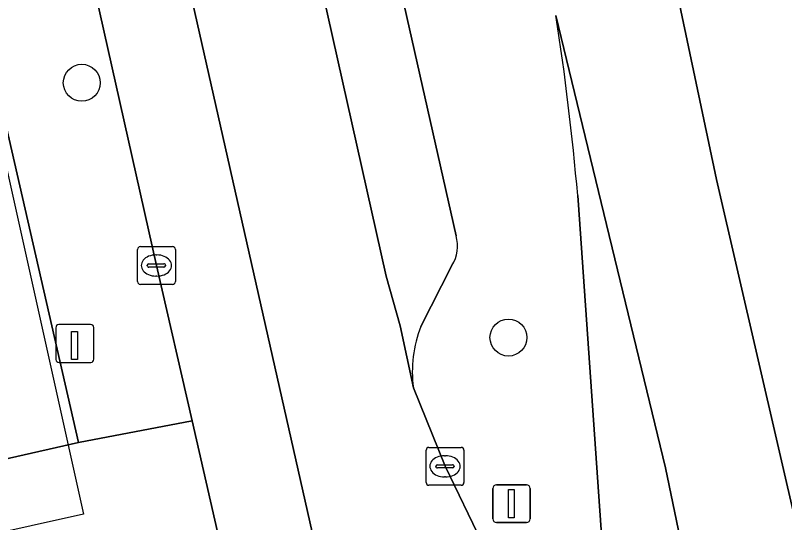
# Model space of a CAD drawing. Extents: x 161772 to 163126, y 383092 to 383917.
# Drawn here: x 163073.97 to 163094.33, y 383711.84 to 383725.26 of the extents above; entities that cross this region are included whole.
import ezdxf

# ---------------------------------------------------------------- set-up
doc = ezdxf.new("R2010")
doc.units = 0
for name, color, linetype in [('IMGEO_Berm_groen', 7, 'Continuous'), ('IMGEO_Boom', 7, 'Continuous'), ('IMGEO_Kolk', 7, 'Continuous'), ('IMGEO_Laadpaal', 7, 'Continuous'), ('IMGEO_Pand_vergunning_verleend', 7, 'Continuous'), ('IMGEO_Parkeervlak_open', 7, 'Continuous'), ('IMGEO_Rijbaan_lokaal_gesloten', 7, 'Continuous'), ('IMGEO_Rijbaan_regionaal_gesloten', 7, 'Continuous'), ('IMGEO_Verkeersbordpaal', 7, 'Continuous'), ('IMGEO_Voetpad_open', 7, 'Continuous')]:
    doc.layers.add(name, color=color, linetype=linetype)

msp = doc.modelspace()

# ---------------------------------------------------------------- linework, layer by layer
at = {"layer": 'IMGEO_Berm_groen'}
for points in [[(163081.653, 383737.114), (163085.633, 383719.427)], [(163089.695, 383708.157), (163089.64, 383709.254), (163088.853, 383720.49)], [(163085.526, 383718.645), (163084.702, 383717.031)], [(163084.503, 383715.409), (163085.341, 383713.332), (163086.326, 383711.305)]]:
    msp.add_lwpolyline(points, dxfattribs=at)
for centre, radius, start, end in [((163015.703, 383714.07), 73.431, 5.01607, 8.76331), ((163084.739, 383719.151), 0.935, 327.2535, 17.1638), ((163087.727, 383715.837), 3.252, 158.4548, 187.5561)]:
    msp.add_arc(centre, radius, start, end, dxfattribs=at)
at = {"layer": 'IMGEO_Boom'}
for centre in [(163075.728, 383723.475), (163087.02, 383716.737)]:
    msp.add_circle(centre, 0.489, dxfattribs=at)
at = {"layer": 'IMGEO_Kolk'}
for p, q in [((163077.203, 383718.217), (163077.203, 383719.069)), ((163077.278, 383719.143), (163078.13, 383719.143)), ((163078.204, 383719.069), (163078.204, 383718.217)), ((163077.691, 383718.923), (163077.716, 383718.923)), ((163077.462, 383718.637), (163077.462, 383718.649)), ((163077.9, 383718.6), (163077.502, 383718.6)), ((163077.505, 383718.686), (163077.903, 383718.686)), ((163077.946, 383718.649), (163077.946, 383718.637)), ((163077.714, 383718.363), (163077.689, 383718.363)), ((163078.13, 383718.143), (163077.278, 383718.143)), ((163084.84, 383712.906), (163084.84, 383713.758)), ((163084.915, 383713.832), (163085.767, 383713.832)), ((163085.841, 383713.758), (163085.841, 383712.906)), ((163085.328, 383713.612), (163085.353, 383713.612)), ((163085.099, 383713.326), (163085.099, 383713.338)), ((163085.537, 383713.289), (163085.139, 383713.289)), ((163085.142, 383713.375), (163085.54, 383713.375)), ((163085.583, 383713.338), (163085.583, 383713.326)), ((163085.351, 383713.052), (163085.326, 383713.052)), ((163085.767, 383712.832), (163084.915, 383712.832))]:
    msp.add_line(p, q, dxfattribs=at)
for points in [[(163077.203, 383718.217), (163077.203, 383719.069)], [(163077.278, 383719.143), (163078.13, 383719.143)], [(163078.204, 383719.069), (163078.204, 383718.217)], [(163078.13, 383718.143), (163077.278, 383718.143)], [(163084.84, 383712.906), (163084.84, 383713.758)], [(163084.915, 383713.832), (163085.767, 383713.832)], [(163085.841, 383713.758), (163085.841, 383712.906)], [(163085.767, 383712.832), (163084.915, 383712.832)]]:
    msp.add_lwpolyline(points, dxfattribs=at)
for centre, radius, start, end in [((163077.28, 383719.067), 0.0765, 91.552, 178.448), ((163077.28, 383719.067), 0.0765, 91.552, 178.448), ((163078.128, 383719.067), 0.0765, 1.552, 88.448), ((163078.128, 383719.067), 0.0765, 1.552, 88.448), ((163077.502, 383718.646), 0.0403, 85.8775, 175.7526), ((163077.499, 383718.636), 0.0366, 178.938, 274.7102), ((163077.903, 383718.643), 0.043, 264.8664, 352.4533), ((163077.907, 383718.648), 0.0386, 1.7309, 96.639), ((163077.28, 383718.219), 0.0765, 181.552, 268.448), ((163077.28, 383718.219), 0.0765, 181.552, 268.448), ((163078.128, 383718.219), 0.0765, 271.552, 358.448), ((163078.128, 383718.219), 0.0765, 271.552, 358.448), ((163084.917, 383713.756), 0.0765, 91.552, 178.448), ((163084.917, 383713.756), 0.0765, 91.552, 178.448), ((163085.765, 383713.756), 0.0765, 1.552, 88.448), ((163085.765, 383713.756), 0.0765, 1.552, 88.448), ((163085.139, 383713.335), 0.0403, 85.8775, 175.7526), ((163085.136, 383713.325), 0.0366, 178.938, 274.7102), ((163085.54, 383713.332), 0.043, 264.8664, 352.4533), ((163085.544, 383713.337), 0.0386, 1.7309, 96.639), ((163084.917, 383712.908), 0.0765, 181.552, 268.448), ((163084.917, 383712.908), 0.0765, 181.552, 268.448), ((163085.765, 383712.908), 0.0765, 271.552, 358.448), ((163085.765, 383712.908), 0.0765, 271.552, 358.448)]:
    msp.add_arc(centre, radius, start, end, dxfattribs=at)
for centre, major_axis, ratio, start_param, end_param in [((163077.69, 383718.643), (-0.387, 0.002), 0.722429, 4.712389, 7.853982), ((163077.715, 383718.643), (-0.39, 0.002), 0.717154, 1.570796, 4.712389), ((163085.327, 383713.332), (-0.387, 0.002), 0.722429, 4.712389, 7.853982), ((163085.352, 383713.332), (-0.39, 0.002), 0.717154, 1.570796, 4.712389)]:
    msp.add_ellipse(centre, major_axis=major_axis, ratio=ratio, start_param=start_param, end_param=end_param, dxfattribs=at)
at = {"layer": 'IMGEO_Laadpaal'}
for p, q in [((163075.043, 383716.997), (163075.043, 383716.156)), ((163075.043, 383716.997), (163075.043, 383716.156)), ((163075.959, 383717.081), (163075.118, 383717.081)), ((163075.959, 383717.081), (163075.118, 383717.081)), ((163076.043, 383716.165), (163076.043, 383717.006)), ((163076.043, 383716.165), (163076.043, 383717.006)), ((163075.127, 383716.081), (163075.968, 383716.081)), ((163075.127, 383716.081), (163075.968, 383716.081))]:
    msp.add_line(p, q, dxfattribs=at)
msp.add_lwpolyline([(163075.458, 383716.894), (163075.618, 383716.894), (163075.618, 383716.161), (163075.458, 383716.161), (163075.458, 383716.894)], dxfattribs=at)
for centre, start, end in [((163075.121, 383717.003), 92.4484, 184.2845), ((163075.121, 383717.003), 92.4484, 184.2845), ((163075.965, 383717.003), 2.4484, 94.2845), ((163075.965, 383717.003), 2.4484, 94.2845), ((163075.121, 383716.159), 182.4484, 274.2845), ((163075.121, 383716.159), 182.4484, 274.2845), ((163075.965, 383716.159), 272.4484, 4.2845), ((163075.965, 383716.159), 272.4484, 4.2845)]:
    msp.add_arc(centre, 0.0779, start, end, dxfattribs=at)
at = {"layer": 'IMGEO_Pand_vergunning_verleend'}
msp.add_lwpolyline([(162993.909, 383721.134), (163001.45, 383746.157), (163009.166, 383743.831), (163009.809, 383745.965), (163011.405, 383745.484), (163016.15, 383761.229), (163023.626, 383758.976), (163024.262, 383761.086), (163067.776, 383747.972), (163075.772, 383712.068), (163041.89, 383704.522), (162999.381, 383717.505), (162999.921, 383719.274)], close=True, dxfattribs=at)
at = {"layer": 'IMGEO_Parkeervlak_open'}
for points in [[(163072.175, 383713.174), (163075.638, 383713.962), (163067.121, 383751.185), (163066.005, 383755.889), (163062.598, 383755.154)], [(163085.633, 383719.427), (163081.653, 383737.114)], [(163079.659, 383736.79), (163083.78, 383718.364), (163084.15, 383717.048), (163084.503, 383715.409)], [(163084.702, 383717.031), (163085.526, 383718.645)]]:
    msp.add_lwpolyline(points, dxfattribs=at)
for centre, radius, start, end in [((163084.739, 383719.151), 0.935, 327.2535, 17.1638), ((163087.727, 383715.837), 3.252, 158.4548, 187.5561)]:
    msp.add_arc(centre, radius, start, end, dxfattribs=at)
at = {"layer": 'IMGEO_Rijbaan_lokaal_gesloten'}
for points in [[(163035.835, 383895.391), (163029.938, 383908.925), (163026.266, 383908.58), (163035.593, 383887.297), (163056.031, 383834.862), (163062.551, 383814.048), (163069.289, 383789.816), (163071.01, 383775.264), (163073.059, 383750.369), (163083.63, 383703.586), (163083.798, 383702.842)], [(163074.588, 383732.527), (163077.705, 383718.643), (163078.646, 383714.535), (163080.708, 383705.533), (163083.63, 383703.586), (163073.059, 383750.369), (163071.01, 383775.264), (163069.289, 383789.816), (163062.551, 383814.048), (163056.031, 383834.862), (163035.593, 383887.297)], [(163086.326, 383711.305), (163085.341, 383713.332), (163084.503, 383715.409), (163084.15, 383717.048), (163083.78, 383718.364), (163079.659, 383736.79)]]:
    msp.add_lwpolyline(points, dxfattribs=at)
at = {"layer": 'IMGEO_Rijbaan_regionaal_gesloten'}
for points in [[(163038.334, 383909.711), (163034.642, 383909.366), (163036.068, 383906.193), (163039.277, 383898.648), (163050.7, 383871.257), (163056.906, 383854.555), (163065.468, 383830.358), (163073.852, 383803.761), (163076.462, 383794.331), (163079.886, 383779.448), (163086.428, 383749.788), (163092.524, 383720.917), (163099.604, 383690.323), (163103.558, 383672.69), (163107.513, 383652.796), (163108.607, 383648.077), (163112.717, 383645.377), (163111.58, 383650.385), (163094.708, 383728.452), (163089.909, 383749.894), (163083.229, 383782.478)], [(163088.277, 383725.257), (163091.178, 383713.293), (163094.473, 383697.408), (163097.991, 383681.188), (163103.621, 383655.234), (163104.427, 383650.906), (163104.416, 383650.83), (163108.607, 383648.077), (163107.513, 383652.796), (163103.558, 383672.69), (163099.604, 383690.323), (163092.524, 383720.917), (163086.428, 383749.788), (163079.886, 383779.448), (163076.462, 383794.331), (163073.852, 383803.761), (163065.468, 383830.358), (163056.906, 383854.555), (163050.7, 383871.257), (163039.277, 383898.648), (163036.068, 383906.193), (163034.642, 383909.366)], [(163104.416, 383650.83), (163104.427, 383650.906), (163103.621, 383655.234), (163097.991, 383681.188), (163094.473, 383697.408), (163091.178, 383713.293), (163088.277, 383725.257)], [(163088.853, 383720.49), (163089.64, 383709.254), (163089.695, 383708.157)]]:
    msp.add_lwpolyline(points, dxfattribs=at)
msp.add_arc((163015.703, 383714.07), 73.431, 5.01607, 8.76331, dxfattribs=at)
at = {"layer": 'IMGEO_Verkeersbordpaal'}
for p, q in [((163086.705, 383712.843), (163087.495, 383712.843)), ((163087.495, 383712.843), (163086.705, 383712.843)), ((163086.605, 383711.943), (163086.605, 383712.743)), ((163086.605, 383712.743), (163086.605, 383711.943)), ((163087.595, 383712.743), (163087.595, 383711.943)), ((163087.595, 383711.943), (163087.595, 383712.743)), ((163087.495, 383711.843), (163086.705, 383711.843)), ((163086.705, 383711.843), (163087.495, 383711.843))]:
    msp.add_line(p, q, dxfattribs=at)
msp.add_lwpolyline([(163087.025, 383712.718), (163087.175, 383712.718), (163087.175, 383711.968), (163087.025, 383711.968), (163087.025, 383712.718)], dxfattribs=at)
for centre, start, end in [((163086.705, 383712.743), 90, 180), ((163086.705, 383712.743), 90, 180), ((163087.495, 383712.743), 0, 90), ((163087.495, 383712.743), 360, 90), ((163086.705, 383711.943), 180, 270), ((163086.705, 383711.943), 180, 270), ((163087.495, 383711.943), 270, 0), ((163087.495, 383711.943), 270, 0)]:
    msp.add_arc(centre, 0.1, start, end, dxfattribs=at)
at = {"layer": 'IMGEO_Voetpad_open'}
for points in [[(163062.598, 383755.154), (163066.005, 383755.889), (163067.121, 383751.185), (163075.638, 383713.962), (163078.646, 383714.535), (163077.705, 383718.643), (163074.588, 383732.527)], [(163071.42, 383712.031), (163072.899, 383705.44), (163073.7, 383705.573), (163073.762, 383705.332), (163076.982, 383706.034), (163077.111, 383705.535), (163079.325, 383706.023), (163079.526, 383705.132), (163080.735, 383705.414), (163080.708, 383705.533), (163078.646, 383714.535), (163075.638, 383713.962), (163072.175, 383713.174)]]:
    msp.add_lwpolyline(points, dxfattribs=at)

doc.saveas('drawing.dxf')
